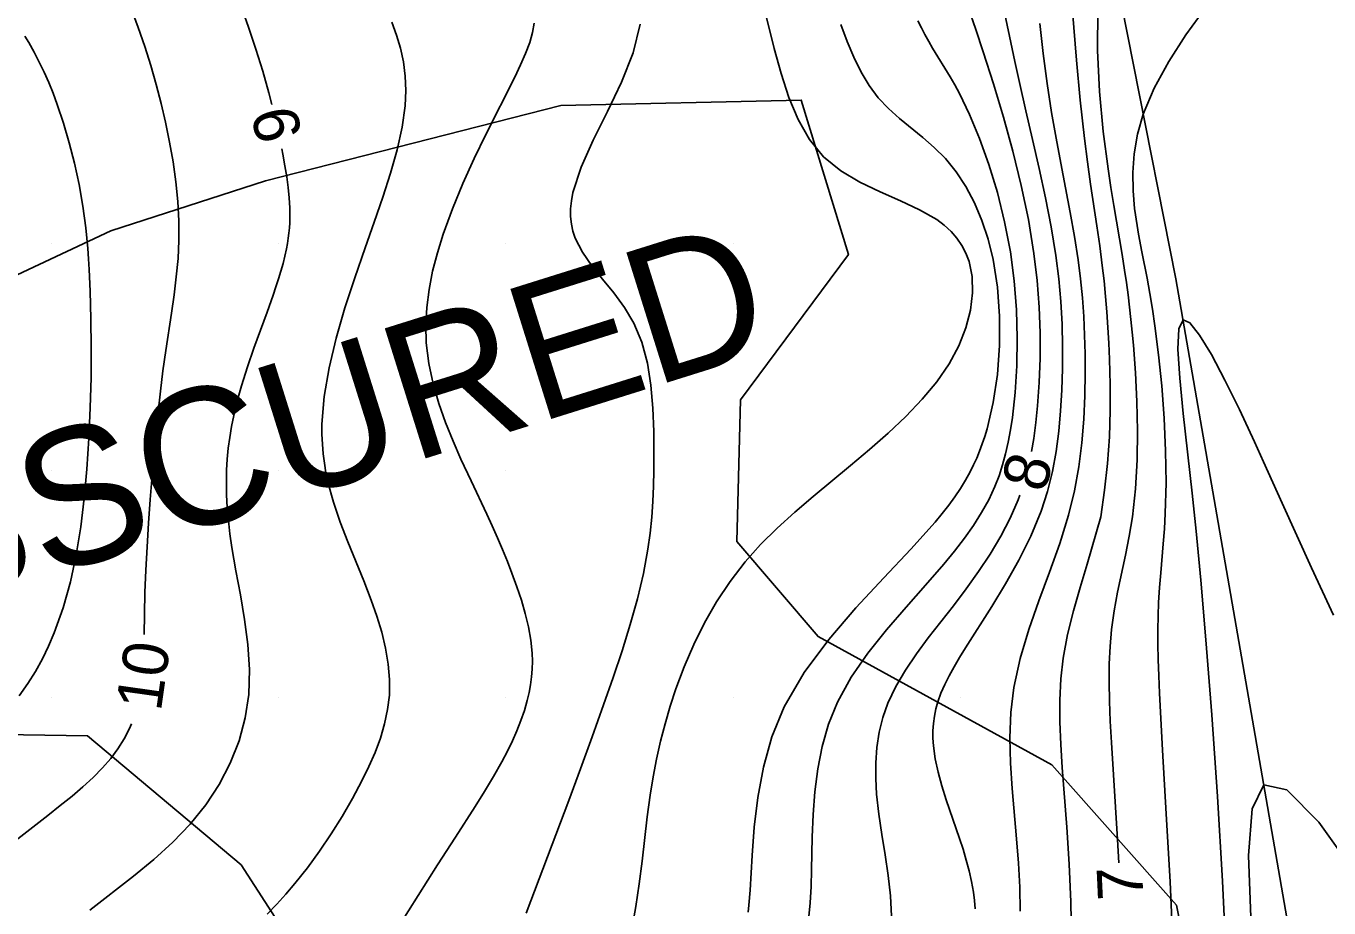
# Model space of a CAD drawing. Extents: x 2602990 to 2605851, y 618069 to 619180.
# Drawn here: x 2603528.9 to 2603586.2, y 618380.7 to 618419.6 of the extents above; entities that cross this region are included whole.
import ezdxf

# ---------------------------------------------------------------- set-up
doc = ezdxf.new("R2010")
doc.units = 0
for name, color, linetype in [('DTM Contours Major', 7, 'Continuous'), ('DTM Contours Major Text', 7, 'Continuous'), ('DTM Contours Minor', 7, 'Continuous'), ('DTM Contours Minor Text', 7, 'Continuous'), ('Exist DTM Crownline', 7, 'Continuous'), ('Exist DTM QL2 LIDAR Elevation Point', 7, 'Continuous'), ('Exist Roads EOP', 7, 'Continuous'), ('PH Exist DTM Breakline', 7, 'Continuous'), ('PH Exist DTM Obscure Area', 7, 'Continuous'), ('PH Exist DTM Obscure Area Text', 7, 'Continuous')]:
    doc.layers.add(name, color=color, linetype=linetype)

msp = doc.modelspace()

# ---------------------------------------------------------------- linework, layer by layer
at = {"layer": 'DTM Contours Major'}
for points in [[(2603570.342, 618420.378), (2603570.674, 618419.411), (2603571.001, 618418.429), (2603571.455, 618417.012), (2603571.895, 618415.549), (2603572.307, 618414.056), (2603572.678, 618412.548), (2603572.992, 618411.041), (2603573.237, 618409.55), (2603573.377, 618408.359), (2603573.466, 618407.192), (2603573.508, 618406.054), (2603573.507, 618404.948), (2603573.469, 618403.877), (2603573.397, 618402.845), (2603573.324, 618402.112), (2603573.23, 618401.4), (2603573.133, 618400.841)], [(2603572.615, 618398.912), (2603572.546, 618398.713), (2603572.194, 618397.9), (2603571.78, 618397.101), (2603571.312, 618396.318), (2603570.802, 618395.548), (2603570.261, 618394.791), (2603569.698, 618394.048), (2603568.59, 618392.628), (2603568.065, 618391.923), (2603567.582, 618391.214), (2603567.158, 618390.496), (2603566.812, 618389.763), (2603566.589, 618389.127), (2603566.429, 618388.476), (2603566.327, 618387.812), (2603566.277, 618387.136), (2603566.275, 618386.447), (2603566.316, 618385.747), (2603566.414, 618384.869), (2603566.546, 618383.979), (2603566.69, 618383.08), (2603566.823, 618382.178), (2603566.922, 618381.277), (2603566.966, 618380.382)]]:
    msp.add_lwpolyline(points, dxfattribs=at)
at = {"layer": 'DTM Contours Minor'}
for points in [[(2603574.813, 618421.664), (2603575.117, 618418.063), (2603575.278, 618416.295), (2603575.461, 618414.608), (2603575.592, 618413.586), (2603575.73, 618412.609), (2603576.007, 618410.764), (2603576.135, 618409.885), (2603576.248, 618409.027), (2603576.327, 618408.341), (2603576.395, 618407.659), (2603576.451, 618406.979), (2603576.497, 618406.295), (2603576.534, 618405.604), (2603576.563, 618404.9), (2603576.593, 618403.784), (2603576.596, 618402.639), (2603576.562, 618401.475), (2603576.482, 618400.304), (2603576.344, 618399.135), (2603576.178, 618397.964), (2603575.587, 618395.879), (2603575.276, 618394.845), (2603574.976, 618393.815), (2603574.715, 618392.783), (2603574.519, 618391.742), (2603574.416, 618390.822), (2603574.372, 618389.886), (2603574.376, 618388.928), (2603574.416, 618387.944), (2603574.481, 618386.929), (2603574.68, 618384.3), (2603574.788, 618382.667), (2603574.864, 618381.006), (2603574.89, 618379.348)], [(2603561.286, 618420.643), (2603561.809, 618418.569), (2603562.108, 618417.473), (2603562.45, 618416.422), (2603562.86, 618415.444), (2603563.363, 618414.563), (2603563.983, 618413.807), (2603564.733, 618413.191), (2603565.578, 618412.689), (2603566.47, 618412.261), (2603567.362, 618411.869), (2603568.207, 618411.476), (2603568.958, 618411.042), (2603569.293, 618410.792), (2603569.591, 618410.519), (2603569.849, 618410.225), (2603570.067, 618409.909), (2603570.245, 618409.569), (2603570.382, 618409.205), (2603570.519, 618408.538), (2603570.54, 618407.816), (2603570.446, 618407.057), (2603570.241, 618406.274), (2603569.927, 618405.483), (2603569.507, 618404.7), (2603568.961, 618403.905), (2603568.319, 618403.132), (2603567.601, 618402.379), (2603566.823, 618401.644), (2603566.004, 618400.924), (2603565.161, 618400.216), (2603563.517, 618398.857), (2603562.715, 618398.17), (2603561.942, 618397.467), (2603561.209, 618396.739), (2603560.528, 618395.977), (2603559.863, 618395.117), (2603559.267, 618394.217), (2603558.734, 618393.286), (2603558.262, 618392.332), (2603557.845, 618391.362), (2603557.48, 618390.387), (2603557.226, 618389.619), (2603557.001, 618388.85), (2603556.802, 618388.078), (2603556.627, 618387.299), (2603556.476, 618386.512), (2603556.346, 618385.714), (2603556.217, 618384.758), (2603555.992, 618382.803), (2603555.869, 618381.81), (2603555.723, 618380.81), (2603555.541, 618379.806)], [(2603571.826, 618420.729), (2603572.398, 618418.001), (2603572.601, 618417.071), (2603572.885, 618415.83), (2603573.181, 618414.567), (2603573.475, 618413.289), (2603573.752, 618412.007), (2603574, 618410.727), (2603574.203, 618409.459), (2603574.329, 618408.442), (2603574.418, 618407.437), (2603574.474, 618406.444), (2603574.499, 618405.463), (2603574.496, 618404.491), (2603574.466, 618403.529), (2603574.414, 618402.622), (2603574.332, 618401.723), (2603574.213, 618400.832), (2603574.049, 618399.948), (2603573.831, 618399.072), (2603573.551, 618398.204), (2603573.104, 618397.114), (2603572.574, 618396.047), (2603571.992, 618395.011), (2603571.388, 618394.018), (2603570.232, 618392.195), (2603569.969, 618391.77), (2603569.726, 618391.36), (2603569.506, 618390.963), (2603569.311, 618390.576), (2603569.145, 618390.196), (2603569.01, 618389.82), (2603568.921, 618389.502), (2603568.856, 618389.184), (2603568.813, 618388.864), (2603568.793, 618388.541), (2603568.794, 618388.215), (2603568.815, 618387.884), (2603568.897, 618387.306), (2603569.026, 618386.714), (2603569.191, 618386.113), (2603569.382, 618385.506), (2603569.961, 618383.806), (2603570.117, 618383.324), (2603570.261, 618382.846), (2603570.389, 618382.372), (2603570.496, 618381.903), (2603570.58, 618381.439), (2603570.627, 618381.07), (2603570.657, 618380.702)], [(2603533.498, 618420.333), (2603533.816, 618419.496), (2603534.106, 618418.659), (2603534.368, 618417.823), (2603534.604, 618416.989), (2603534.817, 618416.158), (2603535.009, 618415.331), (2603535.19, 618414.452), (2603535.345, 618413.578), (2603535.469, 618412.709), (2603535.556, 618411.844), (2603535.603, 618410.984), (2603535.605, 618410.128), (2603535.565, 618409.328), (2603535.49, 618408.528), (2603535.389, 618407.726), (2603535.272, 618406.92), (2603535.023, 618405.282), (2603534.901, 618404.392), (2603534.789, 618403.489), (2603534.687, 618402.574), (2603534.593, 618401.649), (2603534.506, 618400.715), (2603534.425, 618399.774), (2603534.341, 618398.722), (2603534.266, 618397.673), (2603534.2, 618396.634), (2603534.147, 618395.616), (2603534.108, 618394.628), (2603534.086, 618393.679), (2603534.078, 618392.78)], [(2603538.423, 618420.21), (2603538.674, 618419.511), (2603538.997, 618418.542), (2603539.292, 618417.573), (2603539.559, 618416.615), (2603539.688, 618416.11)], [(2603576.052, 618420.29), (2603576.04, 618418.489), (2603576.129, 618416.68), (2603576.291, 618414.922), (2603576.501, 618413.271), (2603576.624, 618412.448), (2603576.75, 618411.665), (2603577.118, 618409.502), (2603577.227, 618408.822), (2603577.307, 618408.277), (2603577.381, 618407.735), (2603577.448, 618407.191), (2603577.509, 618406.644), (2603577.565, 618406.088), (2603577.616, 618405.52), (2603577.706, 618404.302), (2603577.769, 618403.038), (2603577.796, 618401.751), (2603577.778, 618400.461), (2603577.706, 618399.191), (2603577.57, 618397.963), (2603577.43, 618397.105), (2603577.265, 618396.271), (2603576.922, 618394.639), (2603576.771, 618393.822), (2603576.654, 618392.992), (2603576.588, 618392.249), (2603576.554, 618391.482), (2603576.548, 618390.683), (2603576.565, 618389.846), (2603576.601, 618388.963), (2603576.652, 618388.027), (2603576.922, 618383.751), (2603576.978, 618382.729)], [(2603580.768, 618420.323), (2603579.927, 618419.175), (2603579.171, 618418.004), (2603578.533, 618416.833), (2603578.052, 618415.687), (2603577.796, 618414.799), (2603577.648, 618413.94), (2603577.588, 618413.11), (2603577.601, 618412.308), (2603577.669, 618411.534), (2603577.776, 618410.786), (2603577.843, 618410.395), (2603577.99, 618409.624), (2603578.222, 618408.457), (2603578.343, 618407.796), (2603578.457, 618407.103), (2603578.566, 618406.368), (2603578.726, 618405.092), (2603578.862, 618403.723), (2603578.966, 618402.301), (2603579.033, 618400.864), (2603579.053, 618399.452), (2603579.021, 618398.103), (2603578.981, 618397.429), (2603578.93, 618396.775), (2603578.817, 618395.494), (2603578.766, 618394.85), (2603578.727, 618394.194), (2603578.705, 618393.603), (2603578.696, 618392.991), (2603578.697, 618392.351), (2603578.71, 618391.677), (2603578.732, 618390.963), (2603578.763, 618390.204), (2603578.896, 618387.695), (2603579.064, 618384.879), (2603579.232, 618381.893), (2603579.364, 618378.874)], [(2603544.971, 618419.735), (2603545.188, 618419.167), (2603545.363, 618418.583), (2603545.491, 618417.982), (2603545.57, 618417.361), (2603545.597, 618416.718), (2603545.567, 618416.049), (2603545.436, 618415.106), (2603545.215, 618414.118), (2603544.922, 618413.089), (2603544.575, 618412.024), (2603544.194, 618410.927), (2603543.796, 618409.804), (2603543.341, 618408.484), (2603542.91, 618407.152), (2603542.528, 618405.824), (2603542.218, 618404.518), (2603542.002, 618403.251), (2603541.902, 618402.039), (2603541.9, 618401.596), (2603541.917, 618401.163), (2603541.953, 618400.737), (2603542.007, 618400.317), (2603542.078, 618399.902), (2603542.166, 618399.49), (2603542.408, 618398.603), (2603542.705, 618397.725), (2603543.039, 618396.855), (2603543.74, 618395.141), (2603544.068, 618394.297), (2603544.318, 618393.583), (2603544.531, 618392.875), (2603544.7, 618392.174), (2603544.817, 618391.48), (2603544.875, 618390.793), (2603544.866, 618390.114), (2603544.792, 618389.476), (2603544.658, 618388.843), (2603544.47, 618388.214), (2603544.237, 618387.589), (2603543.966, 618386.964), (2603543.662, 618386.34), (2603543.244, 618385.553), (2603542.79, 618384.77), (2603542.306, 618383.998), (2603541.795, 618383.244), (2603541.261, 618382.515), (2603540.709, 618381.817), (2603540.317, 618381.355), (2603539.912, 618380.906), (2603539.488, 618380.464)], [(2603551.243, 618419.694), (2603551.172, 618419.278), (2603551.043, 618418.834), (2603550.865, 618418.359), (2603550.643, 618417.854), (2603550.386, 618417.315), (2603549.118, 618414.788), (2603548.605, 618413.726), (2603548.106, 618412.631), (2603547.642, 618411.519), (2603547.235, 618410.408), (2603546.979, 618409.584), (2603546.77, 618408.771), (2603546.613, 618407.967), (2603546.512, 618407.174), (2603546.469, 618406.39), (2603546.49, 618405.617), (2603546.599, 618404.708), (2603546.788, 618403.818), (2603547.04, 618402.949), (2603547.34, 618402.104), (2603547.671, 618401.288), (2603548.017, 618400.504), (2603548.466, 618399.539), (2603549.151, 618398.083), (2603549.39, 618397.56), (2603549.621, 618397.039), (2603549.845, 618396.518), (2603550.06, 618395.996), (2603550.265, 618395.474), (2603550.482, 618394.881), (2603550.68, 618394.288), (2603550.851, 618393.698), (2603550.99, 618393.111), (2603551.092, 618392.531), (2603551.149, 618391.96), (2603551.161, 618391.607), (2603551.153, 618391.258), (2603551.126, 618390.911), (2603551.081, 618390.565), (2603551.019, 618390.221), (2603550.939, 618389.876), (2603550.812, 618389.435), (2603550.66, 618388.992), (2603550.483, 618388.545), (2603550.282, 618388.094), (2603550.06, 618387.637), (2603549.817, 618387.175), (2603549.45, 618386.526), (2603549.055, 618385.867), (2603548.638, 618385.201), (2603547.771, 618383.859), (2603546.984, 618382.639), (2603545.283, 618379.945)], [(2603555.911, 618419.644), (2603555.595, 618418.386), (2603555.082, 618417.095), (2603554.467, 618415.803), (2603553.844, 618414.542), (2603553.305, 618413.344), (2603552.945, 618412.241), (2603552.877, 618411.87), (2603552.843, 618411.514), (2603552.844, 618411.173), (2603552.88, 618410.844), (2603552.949, 618410.526), (2603553.052, 618410.219), (2603553.363, 618409.605), (2603553.776, 618409.012), (2603554.249, 618408.422), (2603554.743, 618407.816), (2603555.216, 618407.177), (2603555.629, 618406.487), (2603555.981, 618405.641), (2603556.226, 618404.725), (2603556.383, 618403.754), (2603556.471, 618402.744), (2603556.508, 618401.712), (2603556.515, 618400.673), (2603556.509, 618399.992), (2603556.494, 618399.311), (2603556.465, 618398.628), (2603556.417, 618397.94), (2603556.346, 618397.244), (2603556.248, 618396.535), (2603556.046, 618395.459), (2603555.783, 618394.354), (2603555.468, 618393.221), (2603555.11, 618392.063), (2603554.717, 618390.884), (2603554.299, 618389.685), (2603553.793, 618388.274), (2603553.277, 618386.864), (2603552.76, 618385.475), (2603550.884, 618380.512)], [(2603564.742, 618419.629), (2603565.017, 618418.883), (2603565.31, 618418.185), (2603565.629, 618417.537), (2603565.984, 618416.944), (2603566.383, 618416.408), (2603566.832, 618415.93), (2603567.319, 618415.492), (2603568.345, 618414.655), (2603568.853, 618414.213), (2603569.339, 618413.728), (2603569.814, 618413.147), (2603570.243, 618412.497), (2603570.622, 618411.782), (2603570.95, 618411.006), (2603571.224, 618410.174), (2603571.44, 618409.287), (2603571.633, 618408.068), (2603571.728, 618406.797), (2603571.726, 618405.506), (2603571.632, 618404.226), (2603571.447, 618402.99), (2603571.175, 618401.828), (2603571.075, 618401.495), (2603570.967, 618401.171), (2603570.849, 618400.855), (2603570.722, 618400.546), (2603570.584, 618400.243), (2603570.434, 618399.945), (2603570.228, 618399.573), (2603570.002, 618399.206), (2603569.755, 618398.84), (2603569.489, 618398.474), (2603569.201, 618398.105), (2603568.892, 618397.731), (2603567.825, 618396.541), (2603566.635, 618395.28), (2603565.402, 618393.952), (2603564.207, 618392.561), (2603563.13, 618391.109), (2603562.252, 618389.6), (2603561.708, 618388.277), (2603561.33, 618386.938), (2603561.083, 618385.605), (2603560.93, 618384.301), (2603560.837, 618383.048), (2603560.746, 618381.528), (2603560.696, 618380.87), (2603560.665, 618380.551)], [(2603568.131, 618419.79), (2603568.284, 618419.483), (2603568.442, 618419.183), (2603568.606, 618418.885), (2603568.779, 618418.587), (2603569.548, 618417.328), (2603569.753, 618416.973), (2603569.961, 618416.591), (2603570.409, 618415.665), (2603570.845, 618414.616), (2603571.256, 618413.466), (2603571.628, 618412.237), (2603571.947, 618410.949), (2603572.2, 618409.625), (2603572.368, 618408.348), (2603572.469, 618407.075), (2603572.507, 618405.82), (2603572.486, 618404.601), (2603572.412, 618403.434), (2603572.291, 618402.336), (2603572.208, 618401.782), (2603572.11, 618401.251), (2603571.994, 618400.739), (2603571.859, 618400.244), (2603571.701, 618399.763), (2603571.518, 618399.294), (2603571.247, 618398.714), (2603570.933, 618398.144), (2603570.578, 618397.581), (2603570.182, 618397.019), (2603569.748, 618396.454), (2603569.277, 618395.881), (2603568.465, 618394.949), (2603567.608, 618393.986), (2603566.749, 618392.989), (2603565.93, 618391.959), (2603565.196, 618390.895), (2603564.59, 618389.796), (2603564.2, 618388.835), (2603563.916, 618387.854), (2603563.72, 618386.86), (2603563.594, 618385.859), (2603563.522, 618384.857), (2603563.484, 618383.86), (2603563.452, 618382.417), (2603563.429, 618381.694), (2603563.388, 618380.964), (2603563.321, 618380.224)], [(2603573.497, 618419.672), (2603573.65, 618418.349), (2603573.821, 618417.04), (2603574.016, 618415.75), (2603574.211, 618414.625), (2603574.42, 618413.519), (2603574.838, 618411.358), (2603575.026, 618410.303), (2603575.186, 618409.264), (2603575.291, 618408.431), (2603575.372, 618407.604), (2603575.431, 618406.781), (2603575.471, 618405.959), (2603575.492, 618405.133), (2603575.496, 618404.299), (2603575.48, 618403.282), (2603575.433, 618402.252), (2603575.347, 618401.21), (2603575.212, 618400.158), (2603575.021, 618399.098), (2603574.763, 618398.032), (2603574.376, 618396.779), (2603573.928, 618395.522), (2603573.461, 618394.259), (2603573.015, 618392.993), (2603572.633, 618391.724), (2603572.354, 618390.452), (2603572.221, 618389.34), (2603572.177, 618388.228), (2603572.202, 618387.116), (2603572.274, 618386.005), (2603572.472, 618383.789), (2603572.556, 618382.719), (2603572.614, 618381.654), (2603572.637, 618380.598)], [(2603528.822, 618419.123), (2603528.997, 618418.833), (2603529.235, 618418.41), (2603529.459, 618417.978), (2603529.671, 618417.533), (2603529.873, 618417.075), (2603530.064, 618416.602), (2603530.247, 618416.113), (2603530.525, 618415.287), (2603530.78, 618414.421), (2603531.009, 618413.519), (2603531.208, 618412.59), (2603531.375, 618411.64), (2603531.506, 618410.675), (2603531.554, 618410.224), (2603531.594, 618409.77), (2603531.627, 618409.311), (2603531.655, 618408.845), (2603531.697, 618407.889), (2603531.731, 618406.673), (2603531.745, 618405.404), (2603531.736, 618404.096), (2603531.704, 618402.762), (2603531.644, 618401.413), (2603531.555, 618400.064), (2603531.439, 618398.785), (2603531.285, 618397.525), (2603531.086, 618396.293), (2603530.831, 618395.097), (2603530.512, 618393.946), (2603530.12, 618392.848), (2603529.87, 618392.269), (2603529.594, 618391.706), (2603529.288, 618391.157), (2603528.95, 618390.617), (2603528.579, 618390.086)], [(2603540.131, 618414.16), (2603540.18, 618413.924), (2603540.273, 618413.415), (2603540.352, 618412.927), (2603540.415, 618412.457), (2603540.46, 618412.004), (2603540.486, 618411.566), (2603540.49, 618411.141), (2603540.482, 618410.907), (2603540.467, 618410.676), (2603540.445, 618410.446), (2603540.417, 618410.218), (2603540.381, 618409.989), (2603540.339, 618409.76), (2603540.269, 618409.436), (2603540.186, 618409.108), (2603540.093, 618408.774), (2603539.988, 618408.432), (2603539.874, 618408.081), (2603539.751, 618407.72), (2603539.484, 618406.972), (2603538.905, 618405.38), (2603538.621, 618404.556), (2603538.359, 618403.727), (2603538.131, 618402.903), (2603538.017, 618402.417), (2603537.921, 618401.935), (2603537.841, 618401.455), (2603537.779, 618400.976), (2603537.733, 618400.495), (2603537.705, 618400.013), (2603537.693, 618399.471), (2603537.702, 618398.922), (2603537.731, 618398.363), (2603537.78, 618397.792), (2603537.848, 618397.206), (2603537.936, 618396.603), (2603538.114, 618395.583), (2603538.311, 618394.524), (2603538.497, 618393.439), (2603538.641, 618392.339), (2603538.711, 618391.236), (2603538.678, 618390.143), (2603538.524, 618389.105), (2603538.25, 618388.092), (2603537.864, 618387.113), (2603537.372, 618386.172), (2603536.782, 618385.276), (2603536.1, 618384.43), (2603535.334, 618383.636), (2603534.496, 618382.88), (2603533.6, 618382.143), (2603531.686, 618380.65)], [(2603586.424, 618393.637), (2603585.454, 618395.714), (2603584.168, 618398.562), (2603583.349, 618400.377), (2603582.944, 618401.26), (2603582.28, 618402.677), (2603581.641, 618403.98), (2603581.05, 618405.097), (2603580.53, 618405.958), (2603580.106, 618406.491), (2603579.801, 618406.623), (2603579.616, 618406.233), (2603579.579, 618405.344), (2603579.655, 618404.066), (2603579.808, 618402.509), (2603580.207, 618398.999), (2603580.38, 618397.334), (2603580.584, 618395.165), (2603580.811, 618392.55), (2603581.07, 618389.247), (2603581.321, 618385.645), (2603581.542, 618381.917), (2603581.71, 618378.237)], [(2603533.523, 618388.848), (2603533.434, 618388.637), (2603533.199, 618388.186), (2603532.922, 618387.749), (2603532.603, 618387.325), (2603532.236, 618386.905), (2603531.827, 618386.492), (2603531.381, 618386.081), (2603530.899, 618385.668), (2603530.384, 618385.247), (2603529.84, 618384.815), (2603527.992, 618383.371)], [(2603587.472, 618382.157), (2603585.773, 618384.516), (2603584.364, 618385.947), (2603583.357, 618386.158), (2603582.849, 618385.1), (2603582.689, 618383.054), (2603582.787, 618380.33)]]:
    msp.add_lwpolyline(points, dxfattribs=at)
at = {"layer": 'Exist DTM Crownline'}
msp.add_spline([(2603233.488, 618380.754), (2603285.185, 618400.095), (2603335.457, 618418.629), (2603390.812, 618439.069), (2603440.087, 618457.325), (2603493.996, 618477.231), (2603542.655, 618495.301), (2603600.808, 618516.867), (2603653.659, 618536.362), (2603706.222, 618555.742), (2603764.811, 618577.593), (2603823.52, 618599.847), (2603878.564, 618620.56), (2603937.951, 618643.078), (2603997.369, 618665.789), (2604036.209, 618680.665), (2604055.311, 618688.017)], degree=3, dxfattribs=at)
at = {"layer": 'Exist DTM QL2 LIDAR Elevation Point'}
for p, q in [((2603530, 618410), (2603530, 618410)), ((2603540, 618410), (2603540, 618410)), ((2603550, 618410), (2603550, 618410)), ((2603560, 618410), (2603560, 618410)), ((2603570, 618410), (2603570, 618410)), ((2603530, 618400), (2603530, 618400)), ((2603540, 618400), (2603540, 618400)), ((2603550, 618400), (2603550, 618400)), ((2603560, 618400), (2603560, 618400)), ((2603570, 618400), (2603570, 618400)), ((2603530, 618390), (2603530, 618390)), ((2603540, 618390), (2603540, 618390)), ((2603550, 618390), (2603550, 618390)), ((2603560, 618390), (2603560, 618390)), ((2603570, 618390), (2603570, 618390))]:
    msp.add_line(p, q, dxfattribs=at)
at = {"layer": 'Exist Roads EOP'}
for points in [[(2603230.17, 618389.98), (2603282.929, 618409.597), (2603332.773, 618427.868), (2603388.167, 618448.413), (2603437.203, 618466.721), (2603490.778, 618486.527), (2603539.039, 618504.558), (2603597.451, 618526.156), (2603651.053, 618545.972), (2603705.208, 618566.084), (2603762.02, 618587.183), (2603820.334, 618609.162), (2603876.341, 618629.99), (2603934.909, 618652.28), (2603996.409, 618675.568), (2604033.216, 618689.957), (2604052.01, 618697.199)], [(2604034.633, 618668.486), (2603984.89, 618650.123), (2603936.767, 618631.654), (2603888.195, 618613.335), (2603837.766, 618594.258), (2603782.918, 618573.705), (2603731.939, 618554.39), (2603671.126, 618532.171), (2603621.822, 618514.106), (2603561.545, 618491.877), (2603506.421, 618471.293), (2603452.163, 618451.33), (2603398.364, 618431.316), (2603341.431, 618410.355), (2603281.65, 618388.199), (2603223.033, 618366.475), (2603185.717, 618352.612)]]:
    msp.add_spline(points, degree=3, dxfattribs=at)
at = {"layer": 'PH Exist DTM Breakline'}
msp.add_lwpolyline([(2603591.918, 618336.898), (2603579.486, 618408.434), (2603575.758, 618427.288), (2603571.938, 618444.707), (2603569.617, 618453.322), (2603567.091, 618461.039), (2603564.775, 618465.996), (2603561.419, 618471.05), (2603559.484, 618474.04), (2603557.334, 618477.063), (2603555.049, 618479.404), (2603552.627, 618481.097), (2603550.282, 618482.361), (2603547.577, 618483.765), (2603544.124, 618484.658), (2603543.736, 618484.749)], dxfattribs=at)
at = {"layer": 'PH Exist DTM Obscure Area'}
for points in [[(2603523.376, 618406.214), (2603532.614, 618410.552), (2603539.408, 618412.745), (2603552.419, 618416.068), (2603562.997, 618416.306), (2603565.073, 618409.511), (2603560.326, 618403.108), (2603560.162, 618396.875), (2603563.736, 618392.684), (2603574.028, 618387.04), (2603579.507, 618380.872), (2603581.502, 618370.784)], [(2603538.339, 618382.637), (2603531.574, 618388.321), (2603518.404, 618388.523)], [(2603542.647, 618375.985), (2603538.339, 618382.637)]]:
    msp.add_lwpolyline(points, dxfattribs=at)

# ---------------------------------------------------------------- texts
at = {"layer": 'DTM Contours Major Text'}
msp.add_text('8', height=2, rotation=74.9689, dxfattribs=at).set_placement((2603573.71, 618398.975))
at = {"layer": 'DTM Contours Minor Text'}
for s, rotation, p in [('9', 102.81939, (2603541.042, 618414.722)), ('10', 81.95959, (2603534.808, 618389.356)), ('7', 92.7001, (2603578.061, 618381.125))]:
    msp.add_text(s, height=2, rotation=rotation, dxfattribs=at).set_placement(p)
at = {"layer": 'PH Exist DTM Obscure Area Text'}
msp.add_text('OBSCURED', height=6, rotation=17.42237, dxfattribs=at).set_placement((2603518.611, 618391.79))

doc.saveas('drawing.dxf')
